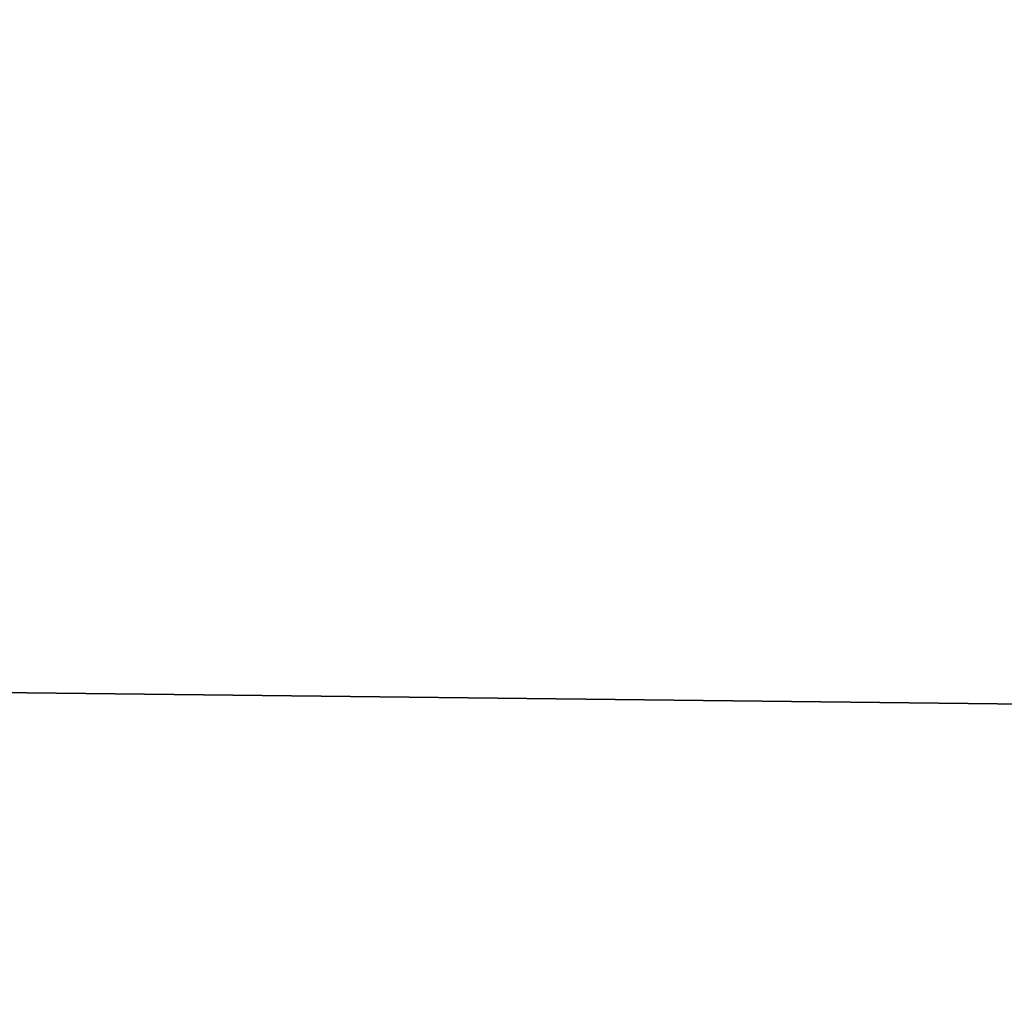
# Model space of a CAD drawing. Header units: millimetres. Extents: x -522 to 188, y -54 to 63.
# Tile 808 of 1056: x -2.51319 to -2.51059, y -36.79742 to -36.79483. Entities that reach past the tile are written whole.
import ezdxf

# ---------------------------------------------------------------- set-up
doc = ezdxf.new("R2010")
doc.units = ezdxf.units.MM
doc.header["$LTSCALE"] = 65.185185
for name, color, linetype in [('1', 7, 'CONTINUOUS'), ('2', 7, 'CONTINUOUS'), ('8', 7, 'CONTINUOUS'), ('9', 7, 'CONTINUOUS')]:
    doc.layers.add(name, color=color, linetype=linetype)

msp = doc.modelspace()

# ---------------------------------------------------------------- linework, layer by layer
at = {"layer": '1', "color": 7, "linetype": 'CONTINUOUS'}
for points in [[(-2.5362295, -36.8, -12.7501964), (-1.6968405, 23, -12.8887832), (-1.696884, -36.8, -12.8887768), (-2.5362295, -36.8, -12.7501964)], [(-2.5361742, 23, -12.7502086), (-1.6968405, 23, -12.8887832), (-2.5362295, -36.8, -12.7501964), (-2.5361742, 23, -12.7502086)]]:
    msp.add_3dface(points, dxfattribs=at)
at = {"layer": '2', "color": 7, "linetype": 'CONTINUOUS'}
for points in [[(-1.696884, -36.8, 12.8887768), (-2.5361742, 23, 12.7502086), (-2.5362295, -36.8, 12.7501964), (-1.696884, -36.8, 12.8887768)], [(-1.6968405, 23, 12.8887832), (-2.5361742, 23, 12.7502086), (-1.696884, -36.8, 12.8887768), (-1.6968405, 23, 12.8887832)]]:
    msp.add_3dface(points, dxfattribs=at)
at = {"layer": '8', "color": 3, "linetype": 'CONTINUOUS'}
for points in [[(-2.15, -36.7927089, -10.8087802), (-2.5807847, -36.8, -10.5900652), (-2.8523248, -36.7927089, -10.645021), (-2.15, -36.7927089, -10.8087802)], [(-2.2178455, -36.8, -10.6719753), (-2.5807847, -36.8, -10.5900652), (-2.15, -36.7927089, -10.8087802), (-2.2178455, -36.8, -10.6719753)]]:
    msp.add_3dface(points, dxfattribs=at)
at = {"layer": '9', "color": 3, "linetype": 'CONTINUOUS'}
for points in [[(-2.8523248, -36.7927089, 10.645021), (-2.2178446, -36.8, 10.6719755), (-2.15, -36.7927089, 10.8087802), (-2.8523248, -36.7927089, 10.645021)], [(-2.5807838, -36.8, 10.5900654), (-2.2178446, -36.8, 10.6719755), (-2.8523248, -36.7927089, 10.645021), (-2.5807838, -36.8, 10.5900654)]]:
    msp.add_3dface(points, dxfattribs=at)

doc.saveas('drawing.dxf')
